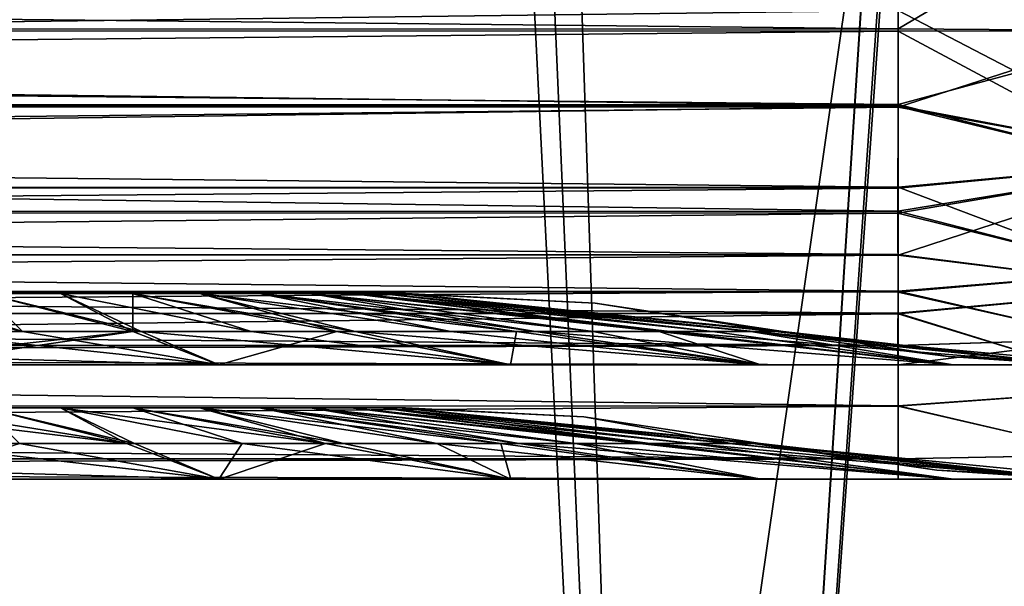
# Model space of a CAD drawing. Header units: millimetres. Extents: x -294 to 294, y -16 to 444.
# Tile 421 of 564: x 208.75 to 222.55, y 130.5 to 138.43. Entities that reach past the tile are written whole.
import ezdxf

# ---------------------------------------------------------------- set-up
doc = ezdxf.new("R2010")
doc.units = ezdxf.units.MM
doc.header["$LTSCALE"] = 65.185185
for name, color, linetype in [('106', 7, 'CONTINUOUS'), ('112', 7, 'CONTINUOUS'), ('113', 7, 'CONTINUOUS'), ('114', 7, 'CONTINUOUS'), ('121', 7, 'CONTINUOUS'), ('122', 7, 'CONTINUOUS'), ('123', 7, 'CONTINUOUS'), ('1238', 7, 'CONTINUOUS'), ('1242', 7, 'CONTINUOUS'), ('1248', 7, 'CONTINUOUS'), ('128', 7, 'CONTINUOUS'), ('1337', 7, 'CONTINUOUS'), ('1343', 7, 'CONTINUOUS'), ('1421', 7, 'CONTINUOUS'), ('1517', 7, 'CONTINUOUS'), ('1519', 7, 'CONTINUOUS'), ('1531', 7, 'CONTINUOUS'), ('188', 7, 'CONTINUOUS'), ('195', 7, 'CONTINUOUS'), ('196', 7, 'CONTINUOUS'), ('209', 7, 'CONTINUOUS'), ('221', 7, 'CONTINUOUS'), ('236', 7, 'CONTINUOUS'), ('242', 7, 'CONTINUOUS'), ('243', 7, 'CONTINUOUS'), ('244', 7, 'CONTINUOUS'), ('245', 7, 'CONTINUOUS'), ('251', 7, 'CONTINUOUS'), ('252', 7, 'CONTINUOUS'), ('312', 7, 'CONTINUOUS'), ('321', 7, 'CONTINUOUS'), ('335', 7, 'CONTINUOUS'), ('337', 7, 'CONTINUOUS'), ('451', 7, 'CONTINUOUS'), ('452', 7, 'CONTINUOUS'), ('456', 7, 'CONTINUOUS'), ('459', 7, 'CONTINUOUS'), ('59', 7, 'CONTINUOUS'), ('66', 7, 'CONTINUOUS'), ('79', 7, 'CONTINUOUS'), ('80', 7, 'CONTINUOUS')]:
    doc.layers.add(name, color=color, linetype=linetype)

msp = doc.modelspace()

# ---------------------------------------------------------------- linework, layer by layer
at = {"layer": '106', "linetype": 'Continuous'}
for points in [[(221.059, 138.561, -22.654), (114.941, 138.563, -22.653), (114.941, 137.226, -23.202), (221.059, 138.561, -22.654)], [(221.059, 137.211, -23.209), (221.059, 138.561, -22.654), (114.941, 137.226, -23.202), (221.059, 137.211, -23.209)], [(221.059, 137.211, -23.209), (114.941, 137.226, -23.202), (114.941, 136.088, -23.814), (221.059, 137.211, -23.209)], [(221.059, 136.076, -23.82), (221.059, 137.211, -23.209), (114.941, 136.088, -23.814), (221.059, 136.076, -23.82)], [(221.059, 136.076, -23.82), (114.941, 136.088, -23.814), (114.941, 135.145, -24.467), (221.059, 136.076, -23.82)], [(221.059, 135.139, -24.47), (221.059, 136.076, -23.82), (114.941, 135.145, -24.467), (221.059, 135.139, -24.47)], [(221.059, 135.139, -24.47), (114.941, 135.145, -24.467), (114.941, 134.326, -25.196), (221.059, 135.139, -24.47)], [(221.059, 134.315, -25.205), (221.059, 135.139, -24.47), (114.941, 134.326, -25.196), (221.059, 134.315, -25.205)], [(221.059, 134.315, -25.205), (114.941, 134.326, -25.196), (114.941, 133.026, -26.936), (221.059, 134.315, -25.205)], [(221.059, 133.024, -26.941), (221.059, 134.315, -25.205), (114.941, 133.026, -26.936), (221.059, 133.024, -26.941)], [(221.059, 133.024, -26.941), (114.941, 133.026, -26.936), (114.941, 132.284, -28.851), (221.059, 133.024, -26.941)], [(221.059, 132.283, -28.867), (221.059, 133.024, -26.941), (114.941, 132.284, -28.851), (221.059, 132.283, -28.867)], [(114.941, 132, -31.328), (221.059, 132.283, -28.867), (114.941, 132.284, -28.851), (114.941, 132, -31.328)], [(221.059, 132, -31.328), (221.059, 132.283, -28.867), (114.941, 132, -31.328), (221.059, 132, -31.328)]]:
    msp.add_3dface(points, dxfattribs=at)
at = {"layer": '112', "linetype": 'Continuous'}
for points in [[(211.541, 132, -39.474), (207.154, 132, -38.896), (208.746, 132.5, -43.977), (211.541, 132, -39.474)], [(210.357, 132.5, -44.307), (211.541, 132, -39.474), (208.746, 132.5, -43.977), (210.357, 132.5, -44.307)], [(211.868, 132.5, -44.838), (211.541, 132, -39.474), (210.357, 132.5, -44.307), (211.868, 132.5, -44.838)], [(215.627, 132, -41.166), (211.541, 132, -39.474), (211.868, 132.5, -44.838), (215.627, 132, -41.166)], [(213.286, 132.5, -45.56), (215.627, 132, -41.166), (211.868, 132.5, -44.838), (213.286, 132.5, -45.56)], [(214.595, 132.5, -46.464), (215.627, 132, -41.166), (213.286, 132.5, -45.56), (214.595, 132.5, -46.464)], [(219.137, 132, -43.859), (215.627, 132, -41.166), (214.595, 132.5, -46.464), (219.137, 132, -43.859)], [(215.749, 132.5, -47.508), (219.137, 132, -43.859), (214.595, 132.5, -46.464), (215.749, 132.5, -47.508)], [(221.832, 132, -47.369), (219.137, 132, -43.859), (215.749, 132.5, -47.508), (221.832, 132, -47.369)], [(217.585, 132.5, -49.964), (221.832, 132, -47.369), (215.749, 132.5, -47.508), (217.585, 132.5, -49.964)], [(223.526, 132, -51.458), (221.832, 132, -47.369), (217.585, 132.5, -49.964), (223.526, 132, -51.458)], [(218.723, 132.5, -52.755), (223.526, 132, -51.458), (217.585, 132.5, -49.964), (218.723, 132.5, -52.755)], [(219.129, 132.5, -55.846), (223.526, 132, -51.458), (218.723, 132.5, -52.755), (219.129, 132.5, -55.846)], [(221.604, 132.125, -55.846), (223.526, 132, -51.458), (219.129, 132.5, -55.846), (221.604, 132.125, -55.846)], [(224.104, 132, -55.846), (223.526, 132, -51.458), (221.604, 132.125, -55.846), (224.104, 132, -55.846)]]:
    msp.add_3dface(points, dxfattribs=at)
at = {"layer": '113', "linetype": 'Continuous'}
for points in [[(221.604, 132.125, -55.846), (219.129, 132.5, -55.846), (221.603, 132.125, -93.154), (221.604, 132.125, -55.846)], [(221.603, 132.125, -93.154), (219.129, 132.5, -55.846), (219.129, 132.5, -93.154), (221.603, 132.125, -93.154)], [(224.104, 132, -93.154), (221.604, 132.125, -55.846), (221.603, 132.125, -93.154), (224.104, 132, -93.154)], [(224.104, 132, -93.154), (224.104, 132, -55.846), (221.604, 132.125, -55.846), (224.104, 132, -93.154)]]:
    msp.add_3dface(points, dxfattribs=at)
at = {"layer": '114', "linetype": 'Continuous'}
for points in [[(207.154, 132.125, -107.604), (211.542, 132, -109.526), (207.154, 132.5, -105.129), (207.154, 132.125, -107.604)], [(207.154, 132.5, -105.129), (211.542, 132, -109.526), (210.245, 132.5, -104.723), (207.154, 132.5, -105.129)], [(210.245, 132.5, -104.723), (211.542, 132, -109.526), (213.036, 132.5, -103.585), (210.245, 132.5, -104.723)], [(211.542, 132, -109.526), (215.631, 132, -107.832), (213.036, 132.5, -103.585), (211.542, 132, -109.526)], [(213.036, 132.5, -103.585), (215.631, 132, -107.832), (215.492, 132.5, -101.749), (213.036, 132.5, -103.585)], [(215.631, 132, -107.832), (219.141, 132, -105.137), (215.492, 132.5, -101.749), (215.631, 132, -107.832)], [(215.492, 132.5, -101.749), (219.141, 132, -105.137), (216.536, 132.5, -100.595), (215.492, 132.5, -101.749)], [(219.141, 132, -105.137), (221.834, 132, -101.627), (216.536, 132.5, -100.595), (219.141, 132, -105.137)], [(216.536, 132.5, -100.595), (221.834, 132, -101.627), (217.44, 132.5, -99.286), (216.536, 132.5, -100.595)], [(217.44, 132.5, -99.286), (221.834, 132, -101.627), (218.162, 132.5, -97.868), (217.44, 132.5, -99.286)], [(221.834, 132, -101.627), (223.526, 132, -97.541), (218.162, 132.5, -97.868), (221.834, 132, -101.627)], [(218.162, 132.5, -97.868), (223.526, 132, -97.541), (218.693, 132.5, -96.357), (218.162, 132.5, -97.868)], [(218.693, 132.5, -96.357), (223.526, 132, -97.541), (219.023, 132.5, -94.746), (218.693, 132.5, -96.357)], [(223.526, 132, -97.541), (224.104, 132, -93.154), (219.023, 132.5, -94.746), (223.526, 132, -97.541)], [(224.104, 132, -93.154), (221.603, 132.125, -93.154), (219.023, 132.5, -94.746), (224.104, 132, -93.154)], [(221.603, 132.125, -93.154), (219.129, 132.5, -93.154), (219.023, 132.5, -94.746), (221.603, 132.125, -93.154)], [(207.154, 132, -110.104), (211.542, 132, -109.526), (207.154, 132.125, -107.604), (207.154, 132, -110.104)]]:
    msp.add_3dface(points, dxfattribs=at)
at = {"layer": '121', "linetype": 'Continuous'}
for points in [[(210.357, 132.5, -44.307), (208.746, 132.5, -43.977), (208.25, 133, -48.932), (210.357, 132.5, -44.307)], [(209.318, 133, -49.189), (210.357, 132.5, -44.307), (208.25, 133, -48.932), (209.318, 133, -49.189)], [(211.868, 132.5, -44.838), (210.357, 132.5, -44.307), (209.318, 133, -49.189), (211.868, 132.5, -44.838)], [(210.332, 133, -49.609), (211.868, 132.5, -44.838), (209.318, 133, -49.189), (210.332, 133, -49.609)], [(213.286, 132.5, -45.56), (211.868, 132.5, -44.838), (210.332, 133, -49.609), (213.286, 132.5, -45.56)], [(211.269, 133, -50.184), (213.286, 132.5, -45.56), (210.332, 133, -49.609), (211.269, 133, -50.184)], [(214.595, 132.5, -46.464), (213.286, 132.5, -45.56), (211.269, 133, -50.184), (214.595, 132.5, -46.464)], [(212.105, 133, -50.897), (214.595, 132.5, -46.464), (211.269, 133, -50.184), (212.105, 133, -50.897)], [(215.749, 132.5, -47.508), (214.595, 132.5, -46.464), (212.105, 133, -50.897), (215.749, 132.5, -47.508)], [(212.818, 133, -51.732), (215.749, 132.5, -47.508), (212.105, 133, -50.897), (212.818, 133, -51.732)], [(217.585, 132.5, -49.964), (215.749, 132.5, -47.508), (212.818, 133, -51.732), (217.585, 132.5, -49.964)], [(213.391, 133, -52.669), (217.585, 132.5, -49.964), (212.818, 133, -51.732), (213.391, 133, -52.669)], [(213.811, 133, -53.682), (217.585, 132.5, -49.964), (213.391, 133, -52.669), (213.811, 133, -53.682)], [(218.723, 132.5, -52.755), (217.585, 132.5, -49.964), (213.811, 133, -53.682), (218.723, 132.5, -52.755)], [(214.068, 133, -54.75), (218.723, 132.5, -52.755), (213.811, 133, -53.682), (214.068, 133, -54.75)], [(214.154, 133, -55.846), (218.723, 132.5, -52.755), (214.068, 133, -54.75), (214.154, 133, -55.846)], [(216.655, 132.875, -55.846), (218.723, 132.5, -52.755), (214.154, 133, -55.846), (216.655, 132.875, -55.846)], [(219.129, 132.5, -55.846), (218.723, 132.5, -52.755), (216.655, 132.875, -55.846), (219.129, 132.5, -55.846)]]:
    msp.add_3dface(points, dxfattribs=at)
at = {"layer": '122', "linetype": 'Continuous'}
for points in [[(216.655, 132.875, -55.846), (214.154, 133, -55.846), (216.653, 132.875, -93.154), (216.655, 132.875, -55.846)], [(216.653, 132.875, -93.154), (214.154, 133, -55.846), (214.154, 133, -93.154), (216.653, 132.875, -93.154)], [(219.129, 132.5, -93.154), (216.655, 132.875, -55.846), (216.653, 132.875, -93.154), (219.129, 132.5, -93.154)], [(219.129, 132.5, -93.154), (219.129, 132.5, -55.846), (216.655, 132.875, -55.846), (219.129, 132.5, -93.154)]]:
    msp.add_3dface(points, dxfattribs=at)
at = {"layer": '123', "linetype": 'Continuous'}
for points in [[(207.154, 132.875, -102.655), (210.245, 132.5, -104.723), (207.154, 133, -100.154), (207.154, 132.875, -102.655)], [(207.154, 133, -100.154), (210.245, 132.5, -104.723), (208.25, 133, -100.068), (207.154, 133, -100.154)], [(208.25, 133, -100.068), (210.245, 132.5, -104.723), (209.318, 133, -99.811), (208.25, 133, -100.068)], [(210.245, 132.5, -104.723), (213.036, 132.5, -103.585), (209.318, 133, -99.811), (210.245, 132.5, -104.723)], [(209.318, 133, -99.811), (213.036, 132.5, -103.585), (210.331, 133, -99.391), (209.318, 133, -99.811)], [(210.331, 133, -99.391), (213.036, 132.5, -103.585), (211.268, 133, -98.818), (210.331, 133, -99.391)], [(213.036, 132.5, -103.585), (215.492, 132.5, -101.749), (211.268, 133, -98.818), (213.036, 132.5, -103.585)], [(211.268, 133, -98.818), (215.492, 132.5, -101.749), (212.103, 133, -98.105), (211.268, 133, -98.818)], [(215.492, 132.5, -101.749), (216.536, 132.5, -100.595), (212.103, 133, -98.105), (215.492, 132.5, -101.749)], [(212.103, 133, -98.105), (216.536, 132.5, -100.595), (212.816, 133, -97.269), (212.103, 133, -98.105)], [(216.536, 132.5, -100.595), (217.44, 132.5, -99.286), (212.816, 133, -97.269), (216.536, 132.5, -100.595)], [(212.816, 133, -97.269), (217.44, 132.5, -99.286), (213.391, 133, -96.332), (212.816, 133, -97.269)], [(217.44, 132.5, -99.286), (218.162, 132.5, -97.868), (213.391, 133, -96.332), (217.44, 132.5, -99.286)], [(213.391, 133, -96.332), (218.162, 132.5, -97.868), (213.811, 133, -95.318), (213.391, 133, -96.332)], [(218.162, 132.5, -97.868), (218.693, 132.5, -96.357), (213.811, 133, -95.318), (218.162, 132.5, -97.868)], [(213.811, 133, -95.318), (218.693, 132.5, -96.357), (214.068, 133, -94.25), (213.811, 133, -95.318)], [(219.023, 132.5, -94.746), (219.129, 132.5, -93.154), (214.068, 133, -94.25), (219.023, 132.5, -94.746)], [(219.129, 132.5, -93.154), (216.653, 132.875, -93.154), (214.068, 133, -94.25), (219.129, 132.5, -93.154)], [(218.693, 132.5, -96.357), (219.023, 132.5, -94.746), (214.068, 133, -94.25), (218.693, 132.5, -96.357)], [(216.653, 132.875, -93.154), (214.154, 133, -93.154), (214.068, 133, -94.25), (216.653, 132.875, -93.154)], [(207.154, 132.5, -105.129), (210.245, 132.5, -104.723), (207.154, 132.875, -102.655), (207.154, 132.5, -105.129)]]:
    msp.add_3dface(points, dxfattribs=at)
at = {"layer": '1238', "linetype": 'Continuous'}
for points in [[(110.17, 177, -19.38), (225.83, 177, -19.38), (216.937, 38.791, -24.206), (110.17, 177, -19.38)], [(110.17, 177, -19.38), (216.937, 38.791, -24.206), (216.455, 38.791, -24.206), (110.17, 177, -19.38)], [(110.17, 177, -19.38), (216.455, 38.791, -24.206), (119.545, 38.791, -24.206), (110.17, 177, -19.38)]]:
    msp.add_3dface(points, dxfattribs=at)
at = {"layer": '1242', "linetype": 'Continuous'}
for points in [[(225.83, 177, -19.38), (228.155, 177, -19.531), (216.937, 38.791, -24.206), (225.83, 177, -19.38)], [(216.937, 38.791, -24.206), (228.155, 177, -19.531), (218.554, 38.763, -24.267), (216.937, 38.791, -24.206)], [(228.155, 177, -19.531), (220.163, 38.738, -24.447), (218.554, 38.763, -24.267), (228.155, 177, -19.531)], [(220.163, 38.738, -24.447), (228.155, 177, -19.531), (223.044, 83.864, -22.883), (220.163, 38.738, -24.447)]]:
    msp.add_3dface(points, dxfattribs=at)
at = {"layer": '1248', "linetype": 'Continuous'}
for points in [[(228.14, 132.499, -36.202), (219.693, 33, -41.416), (228.336, 136, -35.921), (228.14, 132.499, -36.202)], [(228.336, 136, -35.921), (219.693, 33, -41.416), (227.696, 136, -35.319), (228.336, 136, -35.921)], [(227.696, 136, -35.319), (219.693, 33, -41.416), (227.094, 136, -34.679), (227.696, 136, -35.319)], [(227.094, 136, -34.679), (219.693, 33, -41.416), (226.813, 132.499, -34.875), (227.094, 136, -34.679)], [(227.946, 129, -36.484), (219.693, 33, -41.416), (228.14, 132.499, -36.202), (227.946, 129, -36.484)], [(226.813, 132.499, -34.875), (219.693, 33, -41.416), (226.531, 129, -35.069), (226.813, 132.499, -34.875)]]:
    msp.add_3dface(points, dxfattribs=at)
at = {"layer": '128', "linetype": 'Continuous'}
for points in [[(209.318, 133, -49.189), (208.25, 133, -48.932), (209.318, 133, -99.811), (209.318, 133, -49.189)], [(208.25, 133, -48.932), (208.25, 133, -100.068), (209.318, 133, -99.811), (208.25, 133, -48.932)], [(210.332, 133, -49.609), (209.318, 133, -49.189), (210.331, 133, -99.391), (210.332, 133, -49.609)], [(209.318, 133, -49.189), (209.318, 133, -99.811), (210.331, 133, -99.391), (209.318, 133, -49.189)], [(210.332, 133, -49.609), (210.331, 133, -99.391), (211.268, 133, -98.818), (210.332, 133, -49.609)], [(211.269, 133, -50.184), (210.332, 133, -49.609), (211.268, 133, -98.818), (211.269, 133, -50.184)], [(211.269, 133, -50.184), (211.268, 133, -98.818), (212.103, 133, -98.105), (211.269, 133, -50.184)], [(212.105, 133, -50.897), (211.269, 133, -50.184), (212.103, 133, -98.105), (212.105, 133, -50.897)], [(212.105, 133, -50.897), (212.103, 133, -98.105), (212.816, 133, -97.269), (212.105, 133, -50.897)], [(212.818, 133, -51.732), (212.105, 133, -50.897), (212.816, 133, -97.269), (212.818, 133, -51.732)], [(212.818, 133, -51.732), (212.816, 133, -97.269), (213.391, 133, -96.332), (212.818, 133, -51.732)], [(213.391, 133, -52.669), (212.818, 133, -51.732), (213.391, 133, -96.332), (213.391, 133, -52.669)], [(213.811, 133, -53.682), (213.391, 133, -52.669), (213.811, 133, -95.318), (213.811, 133, -53.682)], [(213.391, 133, -52.669), (213.391, 133, -96.332), (213.811, 133, -95.318), (213.391, 133, -52.669)], [(214.068, 133, -54.75), (213.811, 133, -53.682), (214.068, 133, -94.25), (214.068, 133, -54.75)], [(213.811, 133, -53.682), (213.811, 133, -95.318), (214.068, 133, -94.25), (213.811, 133, -53.682)], [(214.154, 133, -55.846), (214.068, 133, -54.75), (214.154, 133, -93.154), (214.154, 133, -55.846)], [(214.154, 133, -93.154), (214.068, 133, -54.75), (214.068, 133, -94.25), (214.154, 133, -93.154)]]:
    msp.add_3dface(points, dxfattribs=at)
at = {"layer": '1337', "linetype": 'Continuous'}
for points in [[(225.834, 177, -17.379), (215.41, 15, -23.036), (218.349, 15, -23.211), (225.834, 177, -17.379)], [(225.834, 177, -17.379), (218.349, 15, -23.211), (230.249, 177, -17.875), (225.834, 177, -17.379)], [(218.349, 15, -23.211), (221.246, 15, -23.737), (230.249, 177, -17.875), (218.349, 15, -23.211)], [(221.246, 15, -23.737), (224.758, 70.986, -21.81), (230.249, 177, -17.875), (221.246, 15, -23.737)]]:
    msp.add_3dface(points, dxfattribs=at)
at = {"layer": '1343', "linetype": 'Continuous'}
for points in [[(110.166, 177, -17.379), (120.59, 15, -23.036), (225.834, 177, -17.379), (110.166, 177, -17.379)], [(120.59, 15, -23.036), (133.487, 15, -23.036), (225.834, 177, -17.379), (120.59, 15, -23.036)], [(133.487, 15, -23.036), (202.513, 15, -23.036), (225.834, 177, -17.379), (133.487, 15, -23.036)], [(225.834, 177, -17.379), (202.513, 15, -23.036), (215.41, 15, -23.036), (225.834, 177, -17.379)]]:
    msp.add_3dface(points, dxfattribs=at)
at = {"layer": '1421', "linetype": 'Continuous'}
for points in [[(110.166, 177, -131.621), (225.834, 177, -131.621), (113.254, 129, -129.945), (110.166, 177, -131.621)], [(113.254, 129, -129.945), (225.834, 177, -131.621), (222.746, 129, -129.945), (113.254, 129, -129.945)]]:
    msp.add_3dface(points, dxfattribs=at)
at = {"layer": '1517', "linetype": 'Continuous'}
for points in [[(226.813, 132.499, -114.125), (219.563, 2, -103.461), (227.094, 136, -114.321), (226.813, 132.499, -114.125)], [(227.094, 136, -114.321), (219.563, 2, -103.461), (227.696, 136, -113.681), (227.094, 136, -114.321)], [(227.696, 136, -113.681), (219.563, 2, -103.461), (228.336, 136, -113.079), (227.696, 136, -113.681)], [(228.336, 136, -113.079), (219.563, 2, -103.461), (228.14, 132.499, -112.798), (228.336, 136, -113.079)], [(219.563, 2, -103.461), (227.946, 129, -112.516), (228.14, 132.499, -112.798), (219.563, 2, -103.461)], [(226.531, 129, -113.931), (219.563, 2, -103.461), (226.813, 132.499, -114.125), (226.531, 129, -113.931)]]:
    msp.add_3dface(points, dxfattribs=at)
at = {"layer": '1519', "linetype": 'Continuous'}
for points in [[(225.83, 177, -129.62), (215.388, 14.721, -123.953), (216.903, 14.672, -123.901), (225.83, 177, -129.62)], [(228.155, 177, -129.469), (225.83, 177, -129.62), (216.903, 14.672, -123.901), (228.155, 177, -129.469)], [(218.626, 14.661, -123.718), (228.155, 177, -129.469), (216.903, 14.672, -123.901), (218.626, 14.661, -123.718)], [(228.155, 177, -129.469), (218.626, 14.661, -123.718), (222.275, 71.823, -125.7), (228.155, 177, -129.469)], [(225.924, 129, -127.68), (228.155, 177, -129.469), (222.275, 71.823, -125.7), (225.924, 129, -127.68)]]:
    msp.add_3dface(points, dxfattribs=at)
at = {"layer": '1531', "linetype": 'Continuous'}
for points in [[(225.83, 177, -129.62), (110.17, 177, -129.62), (120.612, 14.721, -123.953), (225.83, 177, -129.62)], [(225.83, 177, -129.62), (120.612, 14.721, -123.953), (215.388, 14.721, -123.953), (225.83, 177, -129.62)]]:
    msp.add_3dface(points, dxfattribs=at)
at = {"layer": '188', "linetype": 'Continuous'}
for points in [[(114.941, 133.6, -31.328), (221.059, 133.6, -31.328), (128.846, 133.6, -38.896), (114.941, 133.6, -31.328)], [(221.059, 133.6, -117.672), (114.941, 133.6, -117.672), (207.154, 133.6, -110.104), (221.059, 133.6, -117.672)], [(221.059, 133.6, -31.328), (207.154, 133.6, -38.896), (128.846, 133.6, -38.896), (221.059, 133.6, -31.328)], [(211.541, 133.6, -109.526), (221.059, 133.6, -117.672), (207.154, 133.6, -110.104), (211.541, 133.6, -109.526)], [(207.154, 133.6, -38.896), (221.059, 133.6, -31.328), (211.542, 133.6, -39.474), (207.154, 133.6, -38.896)], [(215.627, 133.6, -107.834), (221.059, 133.6, -117.672), (211.541, 133.6, -109.526), (215.627, 133.6, -107.834)], [(211.542, 133.6, -39.474), (221.059, 133.6, -31.328), (215.631, 133.6, -41.168), (211.542, 133.6, -39.474)], [(219.137, 133.6, -105.141), (221.059, 133.6, -117.672), (215.627, 133.6, -107.834), (219.137, 133.6, -105.141)], [(215.631, 133.6, -41.168), (221.059, 133.6, -31.328), (219.141, 133.6, -43.863), (215.631, 133.6, -41.168)], [(221.832, 133.6, -101.631), (221.059, 133.6, -117.672), (219.137, 133.6, -105.141), (221.832, 133.6, -101.631)], [(219.141, 133.6, -43.863), (221.059, 133.6, -31.328), (221.834, 133.6, -47.373), (219.141, 133.6, -43.863)], [(223.41, 133.6, -117.409), (221.059, 133.6, -117.672), (221.832, 133.6, -101.631), (223.41, 133.6, -117.409)], [(221.059, 133.6, -31.328), (223.422, 133.6, -31.594), (221.834, 133.6, -47.373), (221.059, 133.6, -31.328)], [(223.526, 133.6, -97.542), (223.41, 133.6, -117.409), (221.832, 133.6, -101.631), (223.526, 133.6, -97.542)], [(221.834, 133.6, -47.373), (223.422, 133.6, -31.594), (223.526, 133.6, -51.459), (221.834, 133.6, -47.373)]]:
    msp.add_3dface(points, dxfattribs=at)
at = {"layer": '195', "linetype": 'Continuous'}
for points in [[(221.059, 139.466, -124.963), (114.941, 139.44, -124.955), (221.059, 138.308, -124.53), (221.059, 139.466, -124.963)], [(114.941, 139.44, -124.955), (114.941, 138.276, -124.517), (221.059, 138.308, -124.53), (114.941, 139.44, -124.955)], [(221.059, 138.308, -124.53), (114.941, 138.276, -124.517), (221.059, 137.248, -124.012), (221.059, 138.308, -124.53)], [(114.941, 138.276, -124.517), (114.941, 137.217, -123.994), (221.059, 137.248, -124.012), (114.941, 138.276, -124.517)], [(221.059, 137.248, -124.012), (114.941, 137.217, -123.994), (221.058, 135.752, -122.955), (221.059, 137.248, -124.012)], [(114.941, 137.217, -123.994), (114.942, 135.723, -122.927), (221.058, 135.752, -122.955), (114.941, 137.217, -123.994)], [(114.942, 135.723, -122.927), (114.941, 134.62, -121.622), (221.059, 134.632, -121.638), (114.942, 135.723, -122.927)], [(221.058, 135.752, -122.955), (114.942, 135.723, -122.927), (221.059, 134.632, -121.638), (221.058, 135.752, -122.955)], [(114.941, 134.62, -121.622), (114.942, 133.872, -119.892), (221.059, 134.632, -121.638), (114.941, 134.62, -121.622)], [(221.059, 134.632, -121.638), (114.942, 133.872, -119.892), (221.058, 133.873, -119.891), (221.059, 134.632, -121.638)], [(114.941, 133.6, -117.672), (221.059, 133.6, -117.672), (221.058, 133.873, -119.891), (114.941, 133.6, -117.672)], [(114.942, 133.872, -119.892), (114.941, 133.6, -117.672), (221.058, 133.873, -119.891), (114.942, 133.872, -119.892)]]:
    msp.add_3dface(points, dxfattribs=at)
at = {"layer": '196', "linetype": 'Continuous'}
for points in [[(221.059, 139.466, -124.963), (221.059, 138.308, -124.53), (225.074, 140.678, -124.808), (221.059, 139.466, -124.963)], [(225.074, 140.678, -124.808), (221.059, 138.308, -124.53), (224.893, 138.279, -124.023), (225.074, 140.678, -124.808)], [(221.059, 138.308, -124.53), (221.059, 137.248, -124.012), (224.893, 138.279, -124.023), (221.059, 138.308, -124.53)], [(224.893, 138.279, -124.023), (221.059, 137.248, -124.012), (224.652, 136.34, -122.96), (224.893, 138.279, -124.023)], [(221.059, 137.248, -124.012), (221.058, 135.752, -122.955), (224.652, 136.34, -122.96), (221.059, 137.248, -124.012)], [(224.652, 136.34, -122.96), (221.058, 135.752, -122.955), (224.349, 134.904, -121.602), (224.652, 136.34, -122.96)], [(221.058, 135.752, -122.955), (221.059, 134.632, -121.638), (224.349, 134.904, -121.602), (221.058, 135.752, -122.955)], [(224.349, 134.904, -121.602), (221.059, 134.632, -121.638), (223.955, 133.964, -119.835), (224.349, 134.904, -121.602)], [(221.059, 134.632, -121.638), (221.058, 133.873, -119.891), (223.955, 133.964, -119.835), (221.059, 134.632, -121.638)], [(221.058, 133.873, -119.891), (221.059, 133.6, -117.672), (223.955, 133.964, -119.835), (221.058, 133.873, -119.891)], [(221.059, 133.6, -117.672), (223.41, 133.6, -117.409), (223.955, 133.964, -119.835), (221.059, 133.6, -117.672)]]:
    msp.add_3dface(points, dxfattribs=at)
at = {"layer": '209', "linetype": 'Continuous'}
for points in [[(225.094, 140.677, -24.197), (224.912, 138.279, -24.982), (221.059, 139.44, -24.045), (225.094, 140.677, -24.197)], [(221.059, 139.44, -24.045), (224.912, 138.279, -24.982), (221.059, 138.276, -24.483), (221.059, 139.44, -24.045)], [(224.912, 138.279, -24.982), (224.67, 136.34, -26.045), (221.059, 138.276, -24.483), (224.912, 138.279, -24.982)], [(221.059, 138.276, -24.483), (224.67, 136.34, -26.045), (221.059, 137.217, -25.006), (221.059, 138.276, -24.483)], [(221.059, 137.217, -25.006), (224.67, 136.34, -26.045), (221.058, 135.723, -26.073), (221.059, 137.217, -25.006)], [(224.67, 136.34, -26.045), (224.365, 134.904, -27.402), (221.058, 135.723, -26.073), (224.67, 136.34, -26.045)], [(221.058, 135.723, -26.073), (224.365, 134.904, -27.402), (221.059, 134.62, -27.378), (221.058, 135.723, -26.073)], [(224.365, 134.904, -27.402), (223.97, 133.964, -29.168), (221.059, 134.62, -27.378), (224.365, 134.904, -27.402)], [(221.059, 134.62, -27.378), (223.97, 133.964, -29.168), (221.058, 133.872, -29.108), (221.059, 134.62, -27.378)], [(223.97, 133.964, -29.168), (223.422, 133.6, -31.594), (221.058, 133.872, -29.108), (223.97, 133.964, -29.168)], [(223.422, 133.6, -31.594), (221.059, 133.6, -31.328), (221.058, 133.872, -29.108), (223.422, 133.6, -31.594)]]:
    msp.add_3dface(points, dxfattribs=at)
at = {"layer": '221', "linetype": 'Continuous'}
for points in [[(114.941, 138.308, -24.47), (114.941, 139.466, -24.037), (221.059, 139.44, -24.045), (114.941, 138.308, -24.47)], [(114.941, 138.308, -24.47), (221.059, 139.44, -24.045), (221.059, 138.276, -24.483), (114.941, 138.308, -24.47)], [(114.941, 137.248, -24.988), (114.941, 138.308, -24.47), (221.059, 138.276, -24.483), (114.941, 137.248, -24.988)], [(114.941, 137.248, -24.988), (221.059, 138.276, -24.483), (221.059, 137.217, -25.006), (114.941, 137.248, -24.988)], [(114.942, 135.752, -26.045), (114.941, 137.248, -24.988), (221.059, 137.217, -25.006), (114.942, 135.752, -26.045)], [(114.942, 135.752, -26.045), (221.059, 137.217, -25.006), (221.058, 135.723, -26.073), (114.942, 135.752, -26.045)], [(114.941, 134.632, -27.362), (114.942, 135.752, -26.045), (221.058, 135.723, -26.073), (114.941, 134.632, -27.362)], [(114.941, 134.632, -27.362), (221.058, 135.723, -26.073), (221.059, 134.62, -27.378), (114.941, 134.632, -27.362)], [(114.942, 133.873, -29.109), (114.941, 134.632, -27.362), (221.058, 133.872, -29.108), (114.942, 133.873, -29.109)], [(114.941, 134.632, -27.362), (221.059, 134.62, -27.378), (221.058, 133.872, -29.108), (114.941, 134.632, -27.362)], [(114.941, 133.6, -31.328), (114.942, 133.873, -29.109), (221.059, 133.6, -31.328), (114.941, 133.6, -31.328)], [(221.059, 133.6, -31.328), (114.942, 133.873, -29.109), (221.058, 133.872, -29.108), (221.059, 133.6, -31.328)]]:
    msp.add_3dface(points, dxfattribs=at)
at = {"layer": '236', "linetype": 'Continuous'}
for points in [[(207.154, 133.717, -41.236), (211.542, 133.6, -39.474), (207.154, 134.068, -43.553), (207.154, 133.717, -41.236)], [(207.154, 134.068, -43.553), (211.542, 133.6, -39.474), (208.788, 134.068, -43.662), (207.154, 134.068, -43.553)], [(208.788, 134.068, -43.662), (211.542, 133.6, -39.474), (210.45, 134.068, -44.003), (208.788, 134.068, -43.662)], [(211.542, 133.6, -39.474), (215.631, 133.6, -41.168), (210.45, 134.068, -44.003), (211.542, 133.6, -39.474)], [(210.45, 134.068, -44.003), (215.631, 133.6, -41.168), (211.991, 134.068, -44.544), (210.45, 134.068, -44.003)], [(211.991, 134.068, -44.544), (215.631, 133.6, -41.168), (213.45, 134.068, -45.287), (211.991, 134.068, -44.544)], [(215.631, 133.6, -41.168), (219.141, 133.6, -43.863), (213.45, 134.068, -45.287), (215.631, 133.6, -41.168)], [(213.45, 134.068, -45.287), (219.141, 133.6, -43.863), (214.792, 134.068, -46.213), (213.45, 134.068, -45.287)], [(214.792, 134.068, -46.213), (219.141, 133.6, -43.863), (215.978, 134.068, -47.287), (214.792, 134.068, -46.213)], [(219.141, 133.6, -43.863), (221.834, 133.6, -47.373), (215.978, 134.068, -47.287), (219.141, 133.6, -43.863)], [(215.978, 134.068, -47.287), (221.834, 133.6, -47.373), (217.862, 134.068, -49.807), (215.978, 134.068, -47.287)], [(221.834, 133.6, -47.373), (223.526, 133.6, -51.459), (217.862, 134.068, -49.807), (221.834, 133.6, -47.373)], [(217.862, 134.068, -49.807), (223.526, 133.6, -51.459), (219.029, 134.068, -52.665), (217.862, 134.068, -49.807)], [(223.526, 133.6, -51.459), (224.104, 133.6, -55.846), (219.029, 134.068, -52.665), (223.526, 133.6, -51.459)], [(219.029, 134.068, -52.665), (224.104, 133.6, -55.846), (221.763, 133.717, -55.846), (219.029, 134.068, -52.665)], [(219.447, 134.068, -55.846), (219.029, 134.068, -52.665), (221.763, 133.717, -55.846), (219.447, 134.068, -55.846)], [(207.154, 133.6, -38.896), (211.542, 133.6, -39.474), (207.154, 133.717, -41.236), (207.154, 133.6, -38.896)]]:
    msp.add_3dface(points, dxfattribs=at)
at = {"layer": '242', "linetype": 'Continuous'}
for points in [[(211.541, 133.6, -109.526), (207.154, 133.6, -110.104), (210.335, 134.068, -105.029), (211.541, 133.6, -109.526)], [(207.154, 133.6, -110.104), (207.154, 133.717, -107.763), (210.335, 134.068, -105.029), (207.154, 133.6, -110.104)], [(207.154, 133.717, -107.763), (207.154, 134.068, -105.447), (210.335, 134.068, -105.029), (207.154, 133.717, -107.763)], [(213.193, 134.068, -103.862), (211.541, 133.6, -109.526), (210.335, 134.068, -105.029), (213.193, 134.068, -103.862)], [(215.627, 133.6, -107.834), (211.541, 133.6, -109.526), (213.193, 134.068, -103.862), (215.627, 133.6, -107.834)], [(215.713, 134.068, -101.978), (215.627, 133.6, -107.834), (213.193, 134.068, -103.862), (215.713, 134.068, -101.978)], [(219.137, 133.6, -105.141), (215.627, 133.6, -107.834), (215.713, 134.068, -101.978), (219.137, 133.6, -105.141)], [(216.787, 134.068, -100.792), (219.137, 133.6, -105.141), (215.713, 134.068, -101.978), (216.787, 134.068, -100.792)], [(217.713, 134.068, -99.45), (219.137, 133.6, -105.141), (216.787, 134.068, -100.792), (217.713, 134.068, -99.45)], [(221.832, 133.6, -101.631), (219.137, 133.6, -105.141), (217.713, 134.068, -99.45), (221.832, 133.6, -101.631)], [(218.456, 134.068, -97.991), (221.832, 133.6, -101.631), (217.713, 134.068, -99.45), (218.456, 134.068, -97.991)], [(218.997, 134.068, -96.45), (221.832, 133.6, -101.631), (218.456, 134.068, -97.991), (218.997, 134.068, -96.45)], [(223.526, 133.6, -97.542), (221.832, 133.6, -101.631), (218.997, 134.068, -96.45), (223.526, 133.6, -97.542)], [(219.338, 134.068, -94.788), (223.526, 133.6, -97.542), (218.997, 134.068, -96.45), (219.338, 134.068, -94.788)], [(219.447, 134.068, -93.154), (223.526, 133.6, -97.542), (219.338, 134.068, -94.788), (219.447, 134.068, -93.154)], [(221.764, 133.717, -93.154), (223.526, 133.6, -97.542), (219.447, 134.068, -93.154), (221.764, 133.717, -93.154)], [(224.104, 133.6, -93.154), (223.526, 133.6, -97.542), (221.764, 133.717, -93.154), (224.104, 133.6, -93.154)]]:
    msp.add_3dface(points, dxfattribs=at)
at = {"layer": '243', "linetype": 'Continuous'}
for points in [[(219.447, 134.068, -55.846), (221.763, 133.717, -55.846), (219.447, 134.068, -93.154), (219.447, 134.068, -55.846)], [(221.763, 133.717, -55.846), (221.764, 133.717, -93.154), (219.447, 134.068, -93.154), (221.763, 133.717, -55.846)], [(221.763, 133.717, -55.846), (224.104, 133.6, -55.846), (221.764, 133.717, -93.154), (221.763, 133.717, -55.846)], [(224.104, 133.6, -55.846), (224.104, 133.6, -93.154), (221.764, 133.717, -93.154), (224.104, 133.6, -55.846)]]:
    msp.add_3dface(points, dxfattribs=at)
at = {"layer": '244', "linetype": 'Continuous'}
for points in [[(214.154, 134.6, -55.846), (216.813, 134.467, -55.846), (214.154, 134.6, -93.154), (214.154, 134.6, -55.846)], [(214.154, 134.6, -93.154), (216.813, 134.467, -55.846), (216.815, 134.467, -93.154), (214.154, 134.6, -93.154)], [(216.813, 134.467, -55.846), (219.447, 134.068, -55.846), (216.815, 134.467, -93.154), (216.813, 134.467, -55.846)], [(219.447, 134.068, -55.846), (219.447, 134.068, -93.154), (216.815, 134.467, -93.154), (219.447, 134.068, -55.846)]]:
    msp.add_3dface(points, dxfattribs=at)
at = {"layer": '245', "linetype": 'Continuous'}
for points in [[(207.154, 134.467, -46.185), (208.788, 134.068, -43.662), (207.154, 134.6, -48.846), (207.154, 134.467, -46.185)], [(207.154, 134.6, -48.846), (208.788, 134.068, -43.662), (208.25, 134.6, -48.932), (207.154, 134.6, -48.846)], [(208.788, 134.068, -43.662), (210.45, 134.068, -44.003), (208.25, 134.6, -48.932), (208.788, 134.068, -43.662)], [(208.25, 134.6, -48.932), (210.45, 134.068, -44.003), (209.318, 134.6, -49.189), (208.25, 134.6, -48.932)], [(210.45, 134.068, -44.003), (211.991, 134.068, -44.544), (209.318, 134.6, -49.189), (210.45, 134.068, -44.003)], [(209.318, 134.6, -49.189), (211.991, 134.068, -44.544), (210.331, 134.6, -49.609), (209.318, 134.6, -49.189)], [(211.991, 134.068, -44.544), (213.45, 134.068, -45.287), (210.331, 134.6, -49.609), (211.991, 134.068, -44.544)], [(210.331, 134.6, -49.609), (213.45, 134.068, -45.287), (211.268, 134.6, -50.182), (210.331, 134.6, -49.609)], [(213.45, 134.068, -45.287), (214.792, 134.068, -46.213), (211.268, 134.6, -50.182), (213.45, 134.068, -45.287)], [(211.268, 134.6, -50.182), (214.792, 134.068, -46.213), (212.103, 134.6, -50.895), (211.268, 134.6, -50.182)], [(214.792, 134.068, -46.213), (215.978, 134.068, -47.287), (212.103, 134.6, -50.895), (214.792, 134.068, -46.213)], [(212.103, 134.6, -50.895), (215.978, 134.068, -47.287), (212.816, 134.6, -51.731), (212.103, 134.6, -50.895)], [(215.978, 134.068, -47.287), (217.862, 134.068, -49.807), (212.816, 134.6, -51.731), (215.978, 134.068, -47.287)], [(212.816, 134.6, -51.731), (217.862, 134.068, -49.807), (213.391, 134.6, -52.668), (212.816, 134.6, -51.731)], [(217.862, 134.068, -49.807), (219.029, 134.068, -52.665), (213.391, 134.6, -52.668), (217.862, 134.068, -49.807)], [(213.391, 134.6, -52.668), (219.029, 134.068, -52.665), (213.811, 134.6, -53.682), (213.391, 134.6, -52.668)], [(213.811, 134.6, -53.682), (219.029, 134.068, -52.665), (214.068, 134.6, -54.75), (213.811, 134.6, -53.682)], [(219.029, 134.068, -52.665), (219.447, 134.068, -55.846), (214.068, 134.6, -54.75), (219.029, 134.068, -52.665)], [(219.447, 134.068, -55.846), (216.813, 134.467, -55.846), (214.068, 134.6, -54.75), (219.447, 134.068, -55.846)], [(216.813, 134.467, -55.846), (214.154, 134.6, -55.846), (214.068, 134.6, -54.75), (216.813, 134.467, -55.846)], [(207.154, 134.068, -43.553), (208.788, 134.068, -43.662), (207.154, 134.467, -46.185), (207.154, 134.068, -43.553)]]:
    msp.add_3dface(points, dxfattribs=at)
at = {"layer": '251', "linetype": 'Continuous'}
for points in [[(210.335, 134.068, -105.029), (207.154, 134.068, -105.447), (208.25, 134.6, -100.068), (210.335, 134.068, -105.029)], [(209.318, 134.6, -99.811), (210.335, 134.068, -105.029), (208.25, 134.6, -100.068), (209.318, 134.6, -99.811)], [(210.332, 134.6, -99.391), (210.335, 134.068, -105.029), (209.318, 134.6, -99.811), (210.332, 134.6, -99.391)], [(213.193, 134.068, -103.862), (210.335, 134.068, -105.029), (210.332, 134.6, -99.391), (213.193, 134.068, -103.862)], [(211.269, 134.6, -98.816), (213.193, 134.068, -103.862), (210.332, 134.6, -99.391), (211.269, 134.6, -98.816)], [(215.713, 134.068, -101.978), (213.193, 134.068, -103.862), (211.269, 134.6, -98.816), (215.713, 134.068, -101.978)], [(212.105, 134.6, -98.103), (215.713, 134.068, -101.978), (211.269, 134.6, -98.816), (212.105, 134.6, -98.103)], [(216.787, 134.068, -100.792), (215.713, 134.068, -101.978), (212.105, 134.6, -98.103), (216.787, 134.068, -100.792)], [(212.818, 134.6, -97.268), (216.787, 134.068, -100.792), (212.105, 134.6, -98.103), (212.818, 134.6, -97.268)], [(217.713, 134.068, -99.45), (216.787, 134.068, -100.792), (212.818, 134.6, -97.268), (217.713, 134.068, -99.45)], [(213.391, 134.6, -96.331), (217.713, 134.068, -99.45), (212.818, 134.6, -97.268), (213.391, 134.6, -96.331)], [(218.456, 134.068, -97.991), (217.713, 134.068, -99.45), (213.391, 134.6, -96.331), (218.456, 134.068, -97.991)], [(213.811, 134.6, -95.318), (218.456, 134.068, -97.991), (213.391, 134.6, -96.331), (213.811, 134.6, -95.318)], [(218.997, 134.068, -96.45), (218.456, 134.068, -97.991), (213.811, 134.6, -95.318), (218.997, 134.068, -96.45)], [(214.068, 134.6, -94.25), (218.997, 134.068, -96.45), (213.811, 134.6, -95.318), (214.068, 134.6, -94.25)], [(219.338, 134.068, -94.788), (218.997, 134.068, -96.45), (214.068, 134.6, -94.25), (219.338, 134.068, -94.788)], [(214.154, 134.6, -93.154), (219.338, 134.068, -94.788), (214.068, 134.6, -94.25), (214.154, 134.6, -93.154)], [(219.338, 134.068, -94.788), (214.154, 134.6, -93.154), (216.815, 134.467, -93.154), (219.338, 134.068, -94.788)], [(219.447, 134.068, -93.154), (219.338, 134.068, -94.788), (216.815, 134.467, -93.154), (219.447, 134.068, -93.154)]]:
    msp.add_3dface(points, dxfattribs=at)
at = {"layer": '252', "linetype": 'Continuous'}
for points in [[(208.25, 134.6, -48.932), (209.318, 134.6, -49.189), (208.25, 134.6, -100.068), (208.25, 134.6, -48.932)], [(209.318, 134.6, -49.189), (209.318, 134.6, -99.811), (208.25, 134.6, -100.068), (209.318, 134.6, -49.189)], [(209.318, 134.6, -49.189), (210.331, 134.6, -49.609), (209.318, 134.6, -99.811), (209.318, 134.6, -49.189)], [(210.331, 134.6, -49.609), (210.332, 134.6, -99.391), (209.318, 134.6, -99.811), (210.331, 134.6, -49.609)], [(210.331, 134.6, -49.609), (211.268, 134.6, -50.182), (210.332, 134.6, -99.391), (210.331, 134.6, -49.609)], [(211.268, 134.6, -50.182), (211.269, 134.6, -98.816), (210.332, 134.6, -99.391), (211.268, 134.6, -50.182)], [(211.268, 134.6, -50.182), (212.103, 134.6, -50.895), (211.269, 134.6, -98.816), (211.268, 134.6, -50.182)], [(212.103, 134.6, -50.895), (212.105, 134.6, -98.103), (211.269, 134.6, -98.816), (212.103, 134.6, -50.895)], [(212.103, 134.6, -50.895), (212.816, 134.6, -51.731), (212.105, 134.6, -98.103), (212.103, 134.6, -50.895)], [(212.816, 134.6, -51.731), (212.818, 134.6, -97.268), (212.105, 134.6, -98.103), (212.816, 134.6, -51.731)], [(212.816, 134.6, -51.731), (213.391, 134.6, -52.668), (212.818, 134.6, -97.268), (212.816, 134.6, -51.731)], [(213.391, 134.6, -52.668), (213.391, 134.6, -96.331), (212.818, 134.6, -97.268), (213.391, 134.6, -52.668)], [(213.391, 134.6, -52.668), (213.811, 134.6, -53.682), (213.391, 134.6, -96.331), (213.391, 134.6, -52.668)], [(213.811, 134.6, -53.682), (213.811, 134.6, -95.318), (213.391, 134.6, -96.331), (213.811, 134.6, -53.682)], [(213.811, 134.6, -53.682), (214.068, 134.6, -54.75), (213.811, 134.6, -95.318), (213.811, 134.6, -53.682)], [(214.068, 134.6, -54.75), (214.068, 134.6, -94.25), (213.811, 134.6, -95.318), (214.068, 134.6, -54.75)], [(214.154, 134.6, -55.846), (214.154, 134.6, -93.154), (214.068, 134.6, -94.25), (214.154, 134.6, -55.846)], [(214.068, 134.6, -54.75), (214.154, 134.6, -55.846), (214.068, 134.6, -94.25), (214.068, 134.6, -54.75)]]:
    msp.add_3dface(points, dxfattribs=at)
at = {"layer": '312', "linetype": 'Continuous'}
for points in [[(100.315, 373.958, -333.603), (127.25, 312, -331.44), (217.97, 98.651, -323.989), (100.315, 373.958, -333.603)], [(118.03, 98.651, -323.989), (100.315, 373.958, -333.603), (217.97, 98.651, -323.989), (118.03, 98.651, -323.989)], [(235.597, 372.6, -333.556), (217.97, 98.651, -323.989), (208.75, 372.6, -333.556), (235.597, 372.6, -333.556)], [(208.75, 372.6, -333.556), (217.97, 98.651, -323.989), (208.75, 312, -331.44), (208.75, 372.6, -333.556)], [(127.25, 312, -331.44), (128.75, 312, -331.44), (217.97, 98.651, -323.989), (127.25, 312, -331.44)], [(217.97, 98.651, -323.989), (128.75, 312, -331.44), (207.25, 312, -331.44), (217.97, 98.651, -323.989)], [(208.75, 312, -331.44), (217.97, 98.651, -323.989), (207.25, 312, -331.44), (208.75, 312, -331.44)]]:
    msp.add_3dface(points, dxfattribs=at)
at = {"layer": '321', "linetype": 'Continuous'}
for points in [[(208.75, 312, -156.56), (118.03, 98.651, -164.011), (235.597, 372.6, -154.444), (208.75, 312, -156.56)], [(235.597, 372.6, -154.444), (118.03, 98.651, -164.011), (217.97, 98.651, -164.011), (235.597, 372.6, -154.444)], [(207.25, 312, -156.56), (118.03, 98.651, -164.011), (208.75, 312, -156.56), (207.25, 312, -156.56)]]:
    msp.add_3dface(points, dxfattribs=at)
at = {"layer": '335', "linetype": 'Continuous'}
for points in [[(217.97, 98.651, -323.989), (235.597, 372.6, -333.556), (237.424, 372.6, -333.436), (217.97, 98.651, -323.989)], [(217.97, 98.651, -323.989), (237.424, 372.6, -333.436), (222.842, 98.525, -323.439), (217.97, 98.651, -323.989)]]:
    msp.add_3dface(points, dxfattribs=at)
at = {"layer": '337', "linetype": 'Continuous'}
msp.add_3dface([(235.597, 372.6, -154.444), (217.97, 98.651, -164.011), (222.866, 98.525, -164.566), (235.597, 372.6, -154.444)], dxfattribs=at)
at = {"layer": '451', "linetype": 'Continuous'}
for points in [[(100.316, 374, -332.004), (118.03, 98.707, -322.39), (235.684, 374, -332.004), (100.316, 374, -332.004)], [(235.684, 374, -332.004), (118.03, 98.707, -322.39), (217.97, 98.707, -322.39), (235.684, 374, -332.004)]]:
    msp.add_3dface(points, dxfattribs=at)
at = {"layer": '452', "linetype": 'Continuous'}
for points in [[(235.684, 374, -332.004), (217.97, 98.707, -322.39), (221.66, 98.623, -322.051), (235.684, 374, -332.004)], [(237.295, 374, -331.898), (235.684, 374, -332.004), (221.66, 98.623, -322.051), (237.295, 374, -331.898)], [(238.878, 374, -331.584), (237.295, 374, -331.898), (221.66, 98.623, -322.051), (238.878, 374, -331.584)], [(223.646, 98.577, -321.581), (238.878, 374, -331.584), (221.66, 98.623, -322.051), (223.646, 98.577, -321.581)]]:
    msp.add_3dface(points, dxfattribs=at)
at = {"layer": '456', "linetype": 'Continuous'}
for points in [[(235.684, 374, -155.996), (237.296, 374, -156.102), (217.97, 98.707, -165.61), (235.684, 374, -155.996)], [(217.97, 98.707, -165.61), (237.296, 374, -156.102), (221.662, 98.623, -165.949), (217.97, 98.707, -165.61)], [(237.296, 374, -156.102), (238.877, 374, -156.416), (221.662, 98.623, -165.949), (237.296, 374, -156.102)], [(221.662, 98.623, -165.949), (238.877, 374, -156.416), (223.648, 98.577, -166.419), (221.662, 98.623, -165.949)]]:
    msp.add_3dface(points, dxfattribs=at)
at = {"layer": '459', "linetype": 'Continuous'}
for points in [[(235.684, 374, -155.996), (217.97, 98.707, -165.61), (100.316, 374, -155.996), (235.684, 374, -155.996)], [(100.316, 374, -155.996), (217.97, 98.707, -165.61), (118.03, 98.707, -165.61), (100.316, 374, -155.996)]]:
    msp.add_3dface(points, dxfattribs=at)
at = {"layer": '59', "linetype": 'Continuous'}
for points in [[(221.059, 138.561, -22.654), (221.059, 137.211, -23.209), (225.336, 138.586, -23.19), (221.059, 138.561, -22.654)], [(225.336, 138.586, -23.19), (221.059, 137.211, -23.209), (225.124, 136.463, -24.122), (225.336, 138.586, -23.19)], [(221.059, 137.211, -23.209), (221.059, 136.076, -23.82), (225.124, 136.463, -24.122), (221.059, 137.211, -23.209)], [(221.059, 136.076, -23.82), (221.059, 135.139, -24.47), (225.124, 136.463, -24.122), (221.059, 136.076, -23.82)], [(225.124, 136.463, -24.122), (221.059, 135.139, -24.47), (224.842, 134.67, -25.36), (225.124, 136.463, -24.122)], [(221.059, 135.139, -24.47), (221.059, 134.315, -25.205), (224.842, 134.67, -25.36), (221.059, 135.139, -24.47)], [(224.842, 134.67, -25.36), (221.059, 134.315, -25.205), (224.476, 133.271, -26.965), (224.842, 134.67, -25.36)], [(221.059, 134.315, -25.205), (221.059, 133.024, -26.941), (224.476, 133.271, -26.965), (221.059, 134.315, -25.205)], [(224.476, 133.271, -26.965), (221.059, 133.024, -26.941), (224.011, 132.343, -29.007), (224.476, 133.271, -26.965)], [(221.059, 133.024, -26.941), (221.059, 132.283, -28.867), (224.011, 132.343, -29.007), (221.059, 133.024, -26.941)], [(224.011, 132.343, -29.007), (221.059, 132.283, -28.867), (223.422, 132, -31.594), (224.011, 132.343, -29.007)], [(221.059, 132.283, -28.867), (221.059, 132, -31.328), (223.422, 132, -31.594), (221.059, 132.283, -28.867)]]:
    msp.add_3dface(points, dxfattribs=at)
at = {"layer": '66', "linetype": 'Continuous'}
for points in [[(221.059, 132, -31.328), (114.941, 132, -31.328), (207.154, 132, -38.896), (221.059, 132, -31.328)], [(114.941, 132, -117.672), (221.059, 132, -117.672), (128.846, 132, -110.104), (114.941, 132, -117.672)], [(128.846, 132, -110.104), (221.059, 132, -117.672), (207.154, 132, -110.104), (128.846, 132, -110.104)], [(211.541, 132, -39.474), (221.059, 132, -31.328), (207.154, 132, -38.896), (211.541, 132, -39.474)], [(207.154, 132, -110.104), (221.059, 132, -117.672), (211.542, 132, -109.526), (207.154, 132, -110.104)], [(215.627, 132, -41.166), (221.059, 132, -31.328), (211.541, 132, -39.474), (215.627, 132, -41.166)], [(211.542, 132, -109.526), (221.059, 132, -117.672), (215.631, 132, -107.832), (211.542, 132, -109.526)], [(219.137, 132, -43.859), (221.059, 132, -31.328), (215.627, 132, -41.166), (219.137, 132, -43.859)], [(215.631, 132, -107.832), (221.059, 132, -117.672), (219.141, 132, -105.137), (215.631, 132, -107.832)], [(221.832, 132, -47.369), (221.059, 132, -31.328), (219.137, 132, -43.859), (221.832, 132, -47.369)], [(219.141, 132, -105.137), (221.059, 132, -117.672), (221.834, 132, -101.627), (219.141, 132, -105.137)], [(223.422, 132, -31.594), (221.059, 132, -31.328), (221.832, 132, -47.369), (223.422, 132, -31.594)], [(221.059, 132, -117.672), (223.41, 132, -117.409), (221.834, 132, -101.627), (221.059, 132, -117.672)], [(223.526, 132, -51.458), (223.422, 132, -31.594), (221.832, 132, -47.369), (223.526, 132, -51.458)], [(221.834, 132, -101.627), (223.41, 132, -117.409), (223.526, 132, -97.541), (221.834, 132, -101.627)]]:
    msp.add_3dface(points, dxfattribs=at)
at = {"layer": '79', "linetype": 'Continuous'}
for points in [[(221.059, 137.226, -125.798), (114.941, 138.561, -126.346), (221.059, 138.563, -126.347), (221.059, 137.226, -125.798)], [(114.941, 137.211, -125.791), (114.941, 138.561, -126.346), (221.059, 137.226, -125.798), (114.941, 137.211, -125.791)], [(221.059, 136.088, -125.186), (114.941, 137.211, -125.791), (221.059, 137.226, -125.798), (221.059, 136.088, -125.186)], [(114.941, 136.076, -125.18), (114.941, 137.211, -125.791), (221.059, 136.088, -125.186), (114.941, 136.076, -125.18)], [(221.059, 135.145, -124.533), (114.941, 136.076, -125.18), (221.059, 136.088, -125.186), (221.059, 135.145, -124.533)], [(114.941, 135.139, -124.53), (114.941, 136.076, -125.18), (221.059, 135.145, -124.533), (114.941, 135.139, -124.53)], [(221.059, 134.326, -123.804), (114.941, 135.139, -124.53), (221.059, 135.145, -124.533), (221.059, 134.326, -123.804)], [(114.941, 134.315, -123.795), (114.941, 135.139, -124.53), (221.059, 134.326, -123.804), (114.941, 134.315, -123.795)], [(221.059, 133.026, -122.064), (114.941, 134.315, -123.795), (221.059, 134.326, -123.804), (221.059, 133.026, -122.064)], [(114.941, 133.024, -122.059), (114.941, 134.315, -123.795), (221.059, 133.026, -122.064), (114.941, 133.024, -122.059)], [(221.059, 132.284, -120.149), (114.941, 133.024, -122.059), (221.059, 133.026, -122.064), (221.059, 132.284, -120.149)], [(114.941, 132.283, -120.133), (114.941, 133.024, -122.059), (221.059, 132.284, -120.149), (114.941, 132.283, -120.133)], [(221.059, 132, -117.672), (114.941, 132.283, -120.133), (221.059, 132.284, -120.149), (221.059, 132, -117.672)], [(221.059, 132, -117.672), (114.941, 132, -117.672), (114.941, 132.283, -120.133), (221.059, 132, -117.672)]]:
    msp.add_3dface(points, dxfattribs=at)
at = {"layer": '80', "linetype": 'Continuous'}
for points in [[(225.104, 136.463, -124.883), (221.059, 138.563, -126.347), (225.315, 138.586, -125.815), (225.104, 136.463, -124.883)], [(221.059, 137.226, -125.798), (221.059, 138.563, -126.347), (225.104, 136.463, -124.883), (221.059, 137.226, -125.798)], [(221.059, 136.088, -125.186), (221.059, 137.226, -125.798), (225.104, 136.463, -124.883), (221.059, 136.088, -125.186)], [(224.823, 134.67, -123.644), (221.059, 136.088, -125.186), (225.104, 136.463, -124.883), (224.823, 134.67, -123.644)], [(221.059, 135.145, -124.533), (221.059, 136.088, -125.186), (224.823, 134.67, -123.644), (221.059, 135.145, -124.533)], [(221.059, 134.326, -123.804), (221.059, 135.145, -124.533), (224.823, 134.67, -123.644), (221.059, 134.326, -123.804)], [(224.46, 133.271, -122.039), (221.059, 134.326, -123.804), (224.823, 134.67, -123.644), (224.46, 133.271, -122.039)], [(221.059, 133.026, -122.064), (221.059, 134.326, -123.804), (224.46, 133.271, -122.039), (221.059, 133.026, -122.064)], [(223.997, 132.343, -119.996), (221.059, 133.026, -122.064), (224.46, 133.271, -122.039), (223.997, 132.343, -119.996)], [(221.059, 132.284, -120.149), (221.059, 133.026, -122.064), (223.997, 132.343, -119.996), (221.059, 132.284, -120.149)], [(223.41, 132, -117.409), (221.059, 132.284, -120.149), (223.997, 132.343, -119.996), (223.41, 132, -117.409)], [(223.41, 132, -117.409), (221.059, 132, -117.672), (221.059, 132.284, -120.149), (223.41, 132, -117.409)]]:
    msp.add_3dface(points, dxfattribs=at)

doc.saveas('drawing.dxf')
